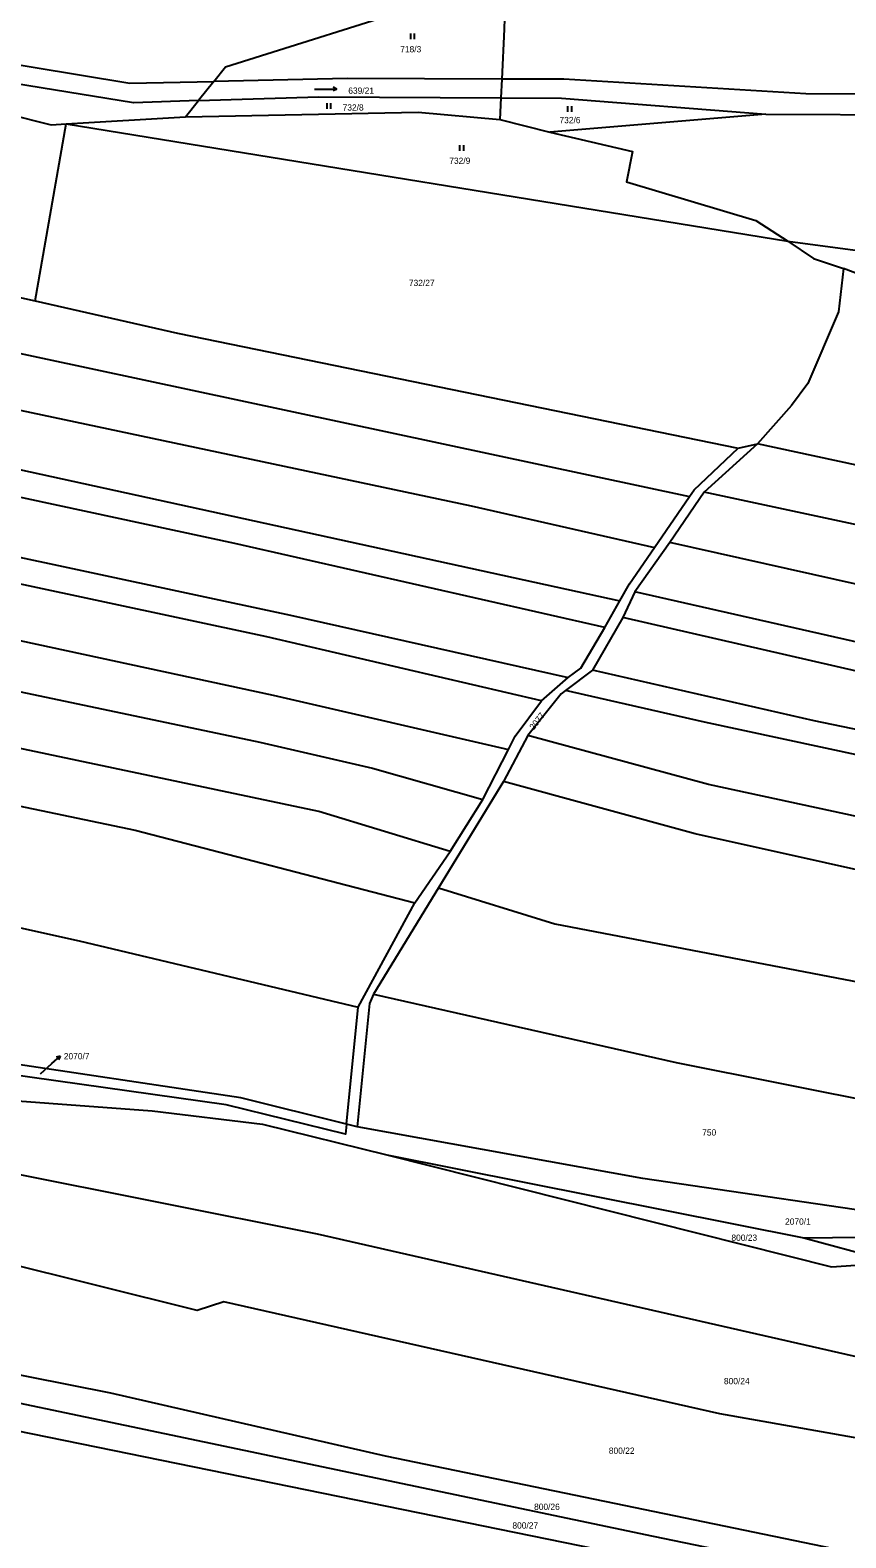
# Model space of a CAD drawing. Extents: x -776734 to -748832, y -1118122 to -976986.
# Drawn here: x -751753.8 to -751533.2, y -1113545.6 to -1113137.8 of the extents above; entities that cross this region are included whole.
import ezdxf

# ---------------------------------------------------------------- set-up
doc = ezdxf.new("R2010")
doc.units = 0
for name, color, linetype in [('KM_Hranice parcel', 7, 'Continuous'), ('KM_Parcelní čísla', 7, 'Continuous'), ('KM_Pop  PČ popisy', 7, 'Continuous'), ('KM_Značky kultur', 7, 'Continuous')]:
    doc.layers.add(name, color=color, linetype=linetype)

msp = doc.modelspace()

# ---------------------------------------------------------------- linework, layer by layer
at = {"layer": 'KM_Hranice parcel'}
for p, q in [((-751625.62, -1113137.51), (-751626.3, -1113151.03)), ((-751704.15, -1113151.67), (-751708.32, -1113156.87)), ((-751626.3, -1113151.03), (-751626.56, -1113156.12)), ((-751711.85, -1113161.27), (-751708.32, -1113156.87)), ((-751626.56, -1113156.12), (-751626.85, -1113161.99)), ((-751744.07, -1113163.17), (-751711.85, -1113161.27)), ((-751626.85, -1113161.99), (-751613.33, -1113165.41)), ((-751554.83, -1113160.53), (-751613.33, -1113165.41)), ((-751752.47, -1113211), (-751744.07, -1113163.17)), ((-751744.07, -1113163.17), (-751548.94, -1113194.9)), ((-751548.94, -1113194.9), (-751463.77, -1113206.24)), ((-751557.12, -1113249.74), (-751571.53, -1113262.75)), ((-751562.34, -1113250.85), (-751557.12, -1113249.74)), ((-751584.97, -1113277.72), (-751575.53, -1113263.93)), ((-751571.53, -1113262.75), (-751580.83, -1113276.43)), ((-751580.83, -1113276.43), (-751590.34, -1113289.73)), ((-751598.41, -1113299.35), (-751594.34, -1113292.21)), ((-751590.34, -1113289.73), (-751593.51, -1113296.65)), ((-751593.51, -1113296.65), (-751601.76, -1113310.91)), ((-751615.55, -1113319.24), (-751608.37, -1113312.94)), ((-751601.76, -1113310.91), (-751609.01, -1113316.39)), ((-751619.22, -1113328.56), (-751625.85, -1113341)), ((-751631.41, -1113345.86), (-751624.48, -1113332.34)), ((-751625.85, -1113341), (-751643.43, -1113369.76)), ((-751640.23, -1113359.95), (-751631.41, -1113345.86)), ((-751649.76, -1113373.86), (-751640.23, -1113359.95)), ((-751643.43, -1113369.76), (-751661.02, -1113398.54)), ((-751665.12, -1113402.11), (-751649.76, -1113373.86)), ((-751668.27, -1113433.75), (-751665.12, -1113402.11)), ((-751665.39, -1113434.4), (-751668.27, -1113433.75)), ((-751657.4, -1113442), (-751544.58, -1113464.44)), ((-751544.58, -1113464.44), (-751520.03, -1113471.13))]:
    msp.add_line(p, q, dxfattribs=at)
for points in [[(-751708.32, -1113156.87), (-751725.93, -1113157.43), (-751800.89, -1113145.26), (-751939.71, -1113119.21), (-751938.88, -1113114.95), (-751793.94, -1113141.05), (-751726.91, -1113152.19), (-751704.15, -1113151.67)], [(-751921.66, -1113129.33), (-751902.91, -1113132.45), (-751851.6, -1113143.79), (-751806.56, -1113148.68), (-751748.14, -1113163.43), (-751744.07, -1113163.17)], [(-752332.06, -1113131.3), (-752279.95, -1113144.58), (-752181.51, -1113164.69), (-751818.19, -1113243.24), (-751594.34, -1113292.21)], [(-751704.15, -1113151.67), (-751701.02, -1113147.77), (-751645.41, -1113130.26), (-751625.42, -1113131.74), (-751625.62, -1113137.51)], [(-751598.41, -1113299.35), (-751698.49, -1113276.69), (-752175.56, -1113174.09), (-752287.24, -1113151.08), (-752337.16, -1113139.71)], [(-752347.64, -1113153.5), (-752121.14, -1113202.33), (-751683.44, -1113296.03), (-751608.37, -1113312.94)], [(-751626.3, -1113151.03), (-751668.12, -1113150.85), (-751704.15, -1113151.67)], [(-751414.18, -1113152.54), (-751437.55, -1113155.48), (-751544.01, -1113155.01), (-751609.49, -1113151.1), (-751626.3, -1113151.03)], [(-752069.39, -1113156.2), (-751984.66, -1113177.88), (-751885.06, -1113197.75), (-751575.53, -1113263.93)], [(-751708.32, -1113156.87), (-751675.79, -1113155.83), (-751626.56, -1113156.12)], [(-751626.56, -1113156.12), (-751610.11, -1113156.22), (-751554.83, -1113160.53)], [(-751711.85, -1113161.27), (-751648.9, -1113159.95), (-751626.85, -1113161.99)], [(-751554.83, -1113160.53), (-751514.58, -1113160.69), (-751493.53, -1113160.77)], [(-751960.49, -1113165.83), (-751951.81, -1113163.96), (-751880.23, -1113182.72), (-751752.47, -1113211)], [(-751613.33, -1113165.41), (-751590.95, -1113170.59), (-751592.59, -1113178.85), (-751557.55, -1113189.29), (-751548.94, -1113194.9)], [(-752074.11, -1113171.47), (-751994.64, -1113190.1), (-751634.52, -1113266.49), (-751584.97, -1113277.72)], [(-751548.94, -1113194.9), (-751542, -1113199.6), (-751533.84, -1113202.24)], [(-751533.84, -1113202.24), (-751535.24, -1113214.01), (-751543.49, -1113233.37), (-751547.93, -1113239.37), (-751557.12, -1113249.74)], [(-751466.42, -1113214.1), (-751472.92, -1113233.38), (-751482.47, -1113233.55), (-751495.64, -1113225.91), (-751506.23, -1113217.18), (-751517.68, -1113208.45), (-751533.84, -1113202.24)], [(-751752.47, -1113211), (-751713.99, -1113219.74), (-751562.34, -1113250.85)], [(-751615.55, -1113319.24), (-751689.82, -1113301.95), (-751979.76, -1113239.86)], [(-751575.53, -1113263.93), (-751574.29, -1113262.12), (-751562.34, -1113250.85)], [(-751435.8, -1113274.25), (-751482.69, -1113265.79), (-751557.12, -1113249.74)], [(-751979.36, -1113254.86), (-751688.12, -1113317.69), (-751624.48, -1113332.34)], [(-751325.92, -1113315.59), (-751429.71, -1113293.13), (-751571.53, -1113262.75)], [(-751978.19, -1113270.1), (-751691.7, -1113330.42), (-751661.25, -1113337.39), (-751631.41, -1113345.86)], [(-751328.86, -1113330.39), (-751484.51, -1113297.95), (-751580.83, -1113276.43)], [(-751594.34, -1113292.21), (-751591.7, -1113287.57), (-751584.97, -1113277.72)], [(-751640.23, -1113359.95), (-751675.77, -1113349.15), (-751981.27, -1113284.67)], [(-751331.84, -1113345.39), (-751524.68, -1113304.63), (-751590.34, -1113289.73)], [(-751333.33, -1113352.87), (-751517.02, -1113314.26), (-751593.51, -1113296.65)], [(-751984.5, -1113299.98), (-751725.44, -1113354.16), (-751649.76, -1113373.86)], [(-751608.37, -1113312.94), (-751604.87, -1113310.41), (-751598.41, -1113299.35)], [(-751336.37, -1113368.19), (-751388.41, -1113356.33), (-751541.78, -1113324.64), (-751601.76, -1113310.91)], [(-751609.01, -1113316.39), (-751610.19, -1113317.29), (-751619.22, -1113328.56)], [(-751337.76, -1113375.17), (-751571.44, -1113324.98), (-751609.01, -1113316.39)], [(-751624.48, -1113332.34), (-751622.63, -1113328.73), (-751615.55, -1113319.24)], [(-751340.57, -1113389.32), (-751377.97, -1113380.72), (-751494.03, -1113358.31), (-751570.41, -1113341.82), (-751619.22, -1113328.56)], [(-751343.43, -1113403.75), (-751469.08, -1113378.54), (-751573.95, -1113355.22), (-751625.85, -1113341)], [(-751643.43, -1113369.76), (-751611.95, -1113379.53), (-751477.01, -1113405.41), (-751411.1, -1113419.84), (-751390.22, -1113427.06)], [(-751799.99, -1113370.97), (-751740.61, -1113384.1), (-751665.12, -1113402.11)], [(-751661.02, -1113398.54), (-751662.08, -1113401.07), (-751665.39, -1113434.4)], [(-751661.02, -1113398.54), (-751579.13, -1113417.04), (-751434.91, -1113445.81)], [(-751668.27, -1113433.75), (-751696.85, -1113426.57), (-751766.85, -1113416.17), (-751807.89, -1113416.28), (-751835.52, -1113412.7)], [(-751668.27, -1113433.75), (-751668.54, -1113436.41), (-751700.79, -1113428.5), (-751766.82, -1113419.17), (-751812.74, -1113418.6), (-751819.9, -1113416.75)], [(-751888.49, -1113421.13), (-751835.39, -1113422.75), (-751776.83, -1113425.93), (-751720.85, -1113430.12), (-751691, -1113433.73), (-751657.4, -1113442)], [(-751213.33, -1113558.4), (-751247.54, -1113550.28), (-751320.07, -1113539.39), (-751531.15, -1113496.48), (-751676.09, -1113463.44), (-751888.49, -1113421.13)], [(-751229.42, -1113575.55), (-751398.88, -1113546.21), (-751493.5, -1113525.18), (-751567.32, -1113512.06), (-751701.45, -1113481.78), (-751708.7, -1113484.13), (-751762.65, -1113470.73), (-751848.84, -1113451.93), (-751953.35, -1113431.83)], [(-751434.91, -1113445.81), (-751475.31, -1113455.69), (-751510.71, -1113459.76), (-751588.16, -1113448.46), (-751665.39, -1113434.4)], [(-751657.4, -1113442), (-751537.12, -1113472.33), (-751520.03, -1113471.13)], [(-751544.58, -1113464.44), (-751498.05, -1113463.9), (-751471.14, -1113460.12)], [(-751964.45, -1113460.28), (-751732.15, -1113506.35), (-751657.86, -1113523.45), (-751417.9, -1113573.04), (-751243.71, -1113606.12)], [(-751968.51, -1113466.1), (-751783.72, -1113503.5), (-751585.31, -1113545.16), (-751416.42, -1113580.07), (-751246.76, -1113611.48)], [(-751973.41, -1113473.07), (-751884.02, -1113490.77), (-751378.74, -1113593.96), (-751252.72, -1113615.76)]]:
    msp.add_lwpolyline(points, dxfattribs=at)
at = {"layer": 'KM_Pop  PČ popisy'}
for p, q in [((-751747.98, -1113417.33), (-751745.75, -1113415.322)), ((-751745.75, -1113415.322), (-751746.829, -1113415.62)), ((-751745.75, -1113415.322), (-751746.159, -1113416.364)), ((-751751.06, -1113420.07), (-751747.98, -1113417.33))]:
    msp.add_line(p, q, dxfattribs=at)
at = {"layer": 'KM_Značky kultur'}
for p, q in [((-751650.861, -1113140.26), (-751650.861, -1113138.76)), ((-751649.86, -1113140.26), (-751649.86, -1113138.76)), ((-751676.923, -1113153.739), (-751670.923, -1113153.739)), ((-751670.923, -1113153.739), (-751671.9, -1113153.237)), ((-751670.923, -1113153.739), (-751671.9, -1113154.24)), ((-751673.481, -1113159.1), (-751673.481, -1113157.6)), ((-751672.48, -1113159.1), (-751672.48, -1113157.6)), ((-751608.381, -1113159.88), (-751608.381, -1113158.38)), ((-751607.38, -1113159.88), (-751607.38, -1113158.38)), ((-751637.591, -1113170.43), (-751637.591, -1113168.93)), ((-751636.59, -1113170.43), (-751636.59, -1113168.93))]:
    msp.add_line(p, q, dxfattribs=at)

# ---------------------------------------------------------------- texts
at = {"layer": 'KM_Parcelní čísla'}
for s, p in [('718/3', (-751653.748, -1113143.81)), ('639/21', (-751667.797, -1113155.03)), ('732/8', (-751669.328, -1113159.56)), ('732/6', (-751610.678, -1113162.98)), ('732/9', (-751640.478, -1113173.98)), ('732/27', (-751651.407, -1113207.03)), ('2070/7', (-751744.74, -1113416.19)), ('750', (-751572.075, -1113436.8)), ('2070/1', (-751549.667, -1113460.92)), ('800/23', (-751564.177, -1113465.28)), ('800/24', (-751566.197, -1113504.06)), ('800/22', (-751597.327, -1113522.89)), ('800/26', (-751617.547, -1113538.05)), ('800/27', (-751623.407, -1113543.12))]:
    msp.add_text(s, height=1.7, dxfattribs=at).set_placement(p)
msp.add_text('2077', height=1.7, rotation=52, dxfattribs=at).set_placement((-751617.631, -1113327.217))

doc.saveas('drawing.dxf')
